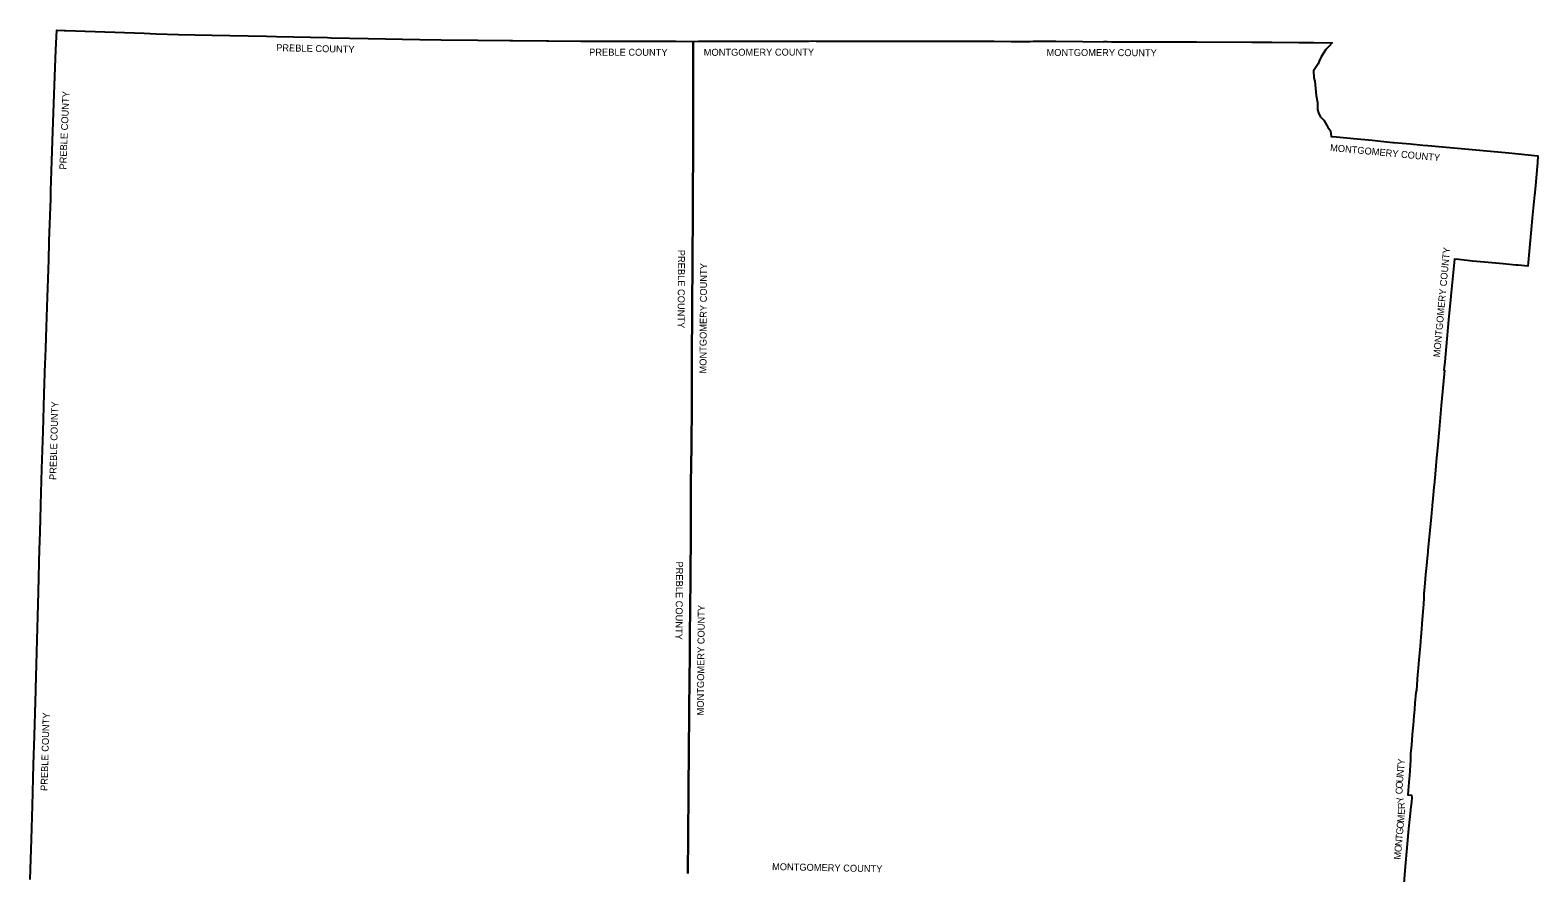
# Model space of a CAD drawing. Extents: x 1310247 to 1552180, y 377264 to 706493.
# Drawn here: x 1316075 to 1533229, y 585113 to 706493 of the extents above; entities that cross this region are included whole.
import ezdxf

# ---------------------------------------------------------------- set-up
doc = ezdxf.new("R2010")
doc.units = 0
doc.layers.add('GM_X_Adjacent_County', color=7, linetype='Continuous')
doc.layers.add('GM_X_Adjacent_County_Text', color=7, linetype='Continuous')

msp = doc.modelspace()

# ---------------------------------------------------------------- linework, layer by layer
at = {"layer": 'GM_X_Adjacent_County'}
for points in [[(1316075, 584162), (1316248, 589945), (1316393, 594769), (1316571, 600731), (1316686, 604828), (1316871, 611412), (1316877, 611625), (1317123, 620391), (1317170, 622053), (1317269, 625610), (1317443, 631818), (1317469, 632728), (1317559, 635949), (1317620, 638113), (1317766, 643327), (1317930, 648696), (1317988, 650445), (1318108, 654104), (1318254, 658557), (1318258, 658673), (1318273, 659131), (1318282, 659421), (1318324, 660690), (1318423, 663706), (1318566, 668039), (1318742, 673371), (1318751, 673651), (1318771, 674244), (1318800, 675126), (1318833, 676133), (1319031, 682180), (1319069, 683332), (1319211, 687690), (1319303, 690491), (1319553, 697291), (1319791, 703661), (1319897, 706493), (1319929, 706492), (1320962, 706455), (1321174, 706448), (1328285, 706194), (1332515, 706046), (1334242, 705983), (1337442, 705871), (1342253, 705769), (1344812, 705741), (1347460, 705678), (1350097, 705604), (1351577, 705571), (1358880, 705415), (1359435, 705407), (1364780, 705288), (1372197, 705131), (1375284, 705102), (1380566, 705044), (1385166, 704998), (1385543, 704991), (1390438, 704958), (1390750, 704957), (1395370, 704926), (1403648, 704894), (1403774, 704892), (1406282, 704886), (1407617, 704887), (1409054, 704885), (1411570, 704882), (1411555, 701893), (1411567, 699355), (1411565, 699181), (1411563, 698971), (1411561, 698237), (1411564, 697664), (1411554, 694026), (1411551, 688725), (1411547, 688368), (1411526, 683541), (1411498, 678086), (1411466, 675468), (1411467, 672788), (1411460, 671583), (1411440, 668150), (1411439, 668011), (1411421, 665395), (1411387, 659976), (1411378, 657454), (1411357, 652207), (1411318, 646887), (1411264, 643503), (1411249, 641617), (1411211, 633607), (1411211, 633594), (1411211, 633565), (1411180, 628296), (1411163, 625648), (1411153, 624951), (1411095, 617624), (1411090, 617033), (1411020, 612269), (1411018, 611981), (1410999, 609618), (1410998, 609429), (1410982, 607392), (1410977, 606751), (1410955, 603992), (1410939, 601893), (1410907, 597962), (1410895, 596474), (1410841, 590631), (1410839, 590333), (1410790, 585032)], [(1410790, 585032), (1410839, 590333), (1410841, 590631), (1410895, 596474), (1410907, 597962), (1410939, 601893), (1410955, 603992), (1410977, 606751), (1410982, 607392), (1410998, 609429), (1410999, 609618), (1411018, 611981), (1411020, 612269), (1411090, 617033), (1411095, 617624), (1411153, 624951), (1411163, 625648), (1411180, 628296), (1411211, 633565), (1411211, 633594), (1411211, 633607), (1411249, 641617), (1411264, 643503), (1411318, 646887), (1411357, 652207), (1411378, 657454), (1411387, 659976), (1411421, 665395), (1411439, 668011), (1411440, 668150), (1411460, 671583), (1411467, 672788), (1411466, 675468), (1411498, 678086), (1411526, 683541), (1411547, 688368), (1411551, 688725), (1411554, 694026), (1411564, 697664), (1411561, 698237), (1411563, 698971), (1411565, 699181), (1411567, 699355), (1411555, 701893), (1411570, 704882), (1412338, 704883), (1414347, 704892), (1414427, 704892), (1414978, 704894), (1415362, 704895), (1415559, 704898), (1416929, 704900), (1417259, 704901), (1417594, 704907), (1422567, 704922), (1422931, 704924), (1427914, 704930), (1428298, 704930), (1428714, 704931), (1429302, 704927), (1431058, 704927), (1431808, 704930), (1431882, 704930), (1432293, 704927), (1432761, 704927), (1434072, 704926), (1434395, 704927), (1434698, 704926), (1436279, 704929), (1437012, 704928), (1437250, 704927), (1437536, 704926), (1437792, 704929), (1438227, 704927), (1438960, 704927), (1439317, 704927), (1439858, 704926), (1440519, 704928), (1440791, 704927), (1441405, 704925), (1441679, 704923), (1442500, 704921), (1444239, 704915), (1445065, 704913), (1446033, 704912), (1446716, 704906), (1446726, 704906), (1446997, 704907), (1447300, 704904), (1448198, 704895), (1448890, 704893), (1449413, 704890), (1449585, 704890), (1450262, 704893), (1450539, 704894), (1451113, 704896), (1451340, 704898), (1452066, 704896), (1452229, 704898), (1454264, 704898), (1454307, 704897), (1454817, 704883), (1454900, 704883), (1457349, 704882), (1459031, 704882), (1460113, 704882), (1460537, 704883), (1463110, 704884), (1463808, 704885), (1467632, 704840), (1470649, 704806), (1470737, 704846), (1471213, 704845), (1471821, 704807), (1472129, 704805), (1472499, 704805), (1473526, 704804), (1474620, 704805), (1476254, 704804), (1477851, 704804), (1478745, 704804), (1481319, 704804), (1484059, 704804), (1492036, 704757), (1494936, 704740), (1498786, 704715), (1500967, 704702), (1503592, 704686), (1503174, 704184), (1502686, 703683), (1502003, 702672), (1501731, 702040), (1501569, 701663), (1500902, 700653), (1500977, 699640), (1501093, 699135), (1501302, 697092), (1501495, 696079), (1501483, 695067), (1501658, 694562), (1501897, 694059), (1502397, 693548), (1502958, 692519), (1503349, 692014), (1503440, 691186), (1504239, 691111), (1506688, 690884), (1509352, 690632), (1510631, 690494), (1512343, 690309), (1512502, 690292), (1514880, 690099), (1516660, 689936), (1517368, 689875), (1520019, 689629), (1522700, 689379), (1527979, 688912), (1529058, 688806), (1533229, 688408), (1533176, 687383), (1532827, 683579), (1532793, 683153), (1532785, 683070), (1532780, 683028), (1532758, 682794), (1532432, 679433), (1532283, 677782), (1532041, 675147), (1531797, 672489), (1530391, 672620), (1530185, 672639), (1530038, 672653), (1528215, 672823), (1526582, 672974), (1525567, 673069), (1523836, 673230), (1521863, 673437), (1521202, 673511), (1520709, 668235), (1520705, 668193), (1520384, 664777), (1520023, 660938), (1519813, 658703), (1519703, 657526), (1519767, 657522), (1519721, 657005), (1519315, 652452), (1519006, 648972), (1518813, 646827), (1518591, 644340), (1518536, 643720), (1518431, 642543), (1518332, 641513), (1518326, 641371), (1518259, 640662), (1518157, 639578), (1518047, 638486), (1518013, 638056), (1517996, 637880), (1517956, 637494), (1517851, 636348), (1517401, 631589), (1517372, 631282), (1517339, 630940), (1517193, 629398), (1517070, 628091), (1516950, 626823), (1516853, 625802), (1516837, 625626), (1516829, 625517), (1516813, 625303), (1516799, 625124), (1516799, 624956), (1516805, 624838), (1516816, 624734), (1516766, 623815), (1516721, 623276), (1516627, 622180), (1516526, 620993), (1516461, 620230), (1516373, 619132), (1516260, 617762), (1516180, 616799), (1516178, 616786), (1516098, 615814), (1515954, 614086), (1515919, 613667), (1515732, 611412), (1515652, 611078), (1515518, 609565), (1515445, 608707), (1515409, 608098), (1515389, 607781), (1515372, 607596), (1515366, 607536), (1515339, 607244), (1515313, 606977), (1515268, 606492), (1515139, 605013), (1515012, 603538), (1514900, 602242), (1514882, 601803), (1514878, 601372), (1514833, 600600), (1514720, 599092), (1514692, 598721), (1514563, 596991), (1514516, 596366), (1515043, 596304), (1515079, 595944), (1515011, 595290), (1514942, 594632), (1514556, 590959), (1514552, 590906), (1514077, 585460), (1513735, 581107)]]:
    msp.add_lwpolyline(points, dxfattribs=at)

# ---------------------------------------------------------------- texts
at = {"layer": 'GM_X_Adjacent_County_Text'}
for s, rotation, p in [('PREBLE COUNTY', 358.73938, (1351499, 703478)), ('PREBLE COUNTY', 359.82268, (1396584, 702827)), ('MONTGOMERY COUNTY', 0.15847, (1413092, 702796)), ('MONTGOMERY COUNTY', 359.82397, (1462452, 702787)), ('PREBLE COUNTY', 87.64903, (1321273, 686397)), ('MONTGOMERY COUNTY', 354.61945, (1503272, 689097)), ('PREBLE COUNTY', 269.72152, (1409386, 674857)), ('MONTGOMERY COUNTY', 84.7018, (1519136, 659347)), ('MONTGOMERY COUNTY', 89.68278, (1413480, 657037)), ('PREBLE COUNTY', 88.43549, (1319839, 641693)), ('PREBLE COUNTY', 269.57039, (1409105, 629965)), ('MONTGOMERY COUNTY', 89.45417, (1413097, 607792)), ('PREBLE COUNTY', 88.35622, (1318567, 596896)), ('Y', 85.05276, (1514012, 600617)), ('N', 85.23391, (1513876, 598991)), ('T', 85.23101, (1513950, 599872)), ('C', 90.97237, (1513755, 596440)), ('O', 85.92646, (1513741, 597230)), ('U', 85.26118, (1513803, 598110)), ('Y', 104.23913, (1514011, 595343)), ('R', 93.38278, (1514091, 594326)), ('M', 84.9677, (1513945, 592337)), ('E', 86.29729, (1514042, 593445)), ('T', 84.91486, (1513722, 589829)), ('G', 84.91674, (1513788, 590574)), ('O', 84.91631, (1513866, 591455)), ('O', 84.91562, (1513565, 588067)), ('N', 84.91562, (1513643, 588948)), ('MONTGOMERY COUNTY', 358.78301, (1422920, 585523)), ('M', 84.91588, (1513469, 586985))]:
    msp.add_text(s, height=1000, rotation=rotation, dxfattribs=at).set_placement(p)

doc.saveas('drawing.dxf')
